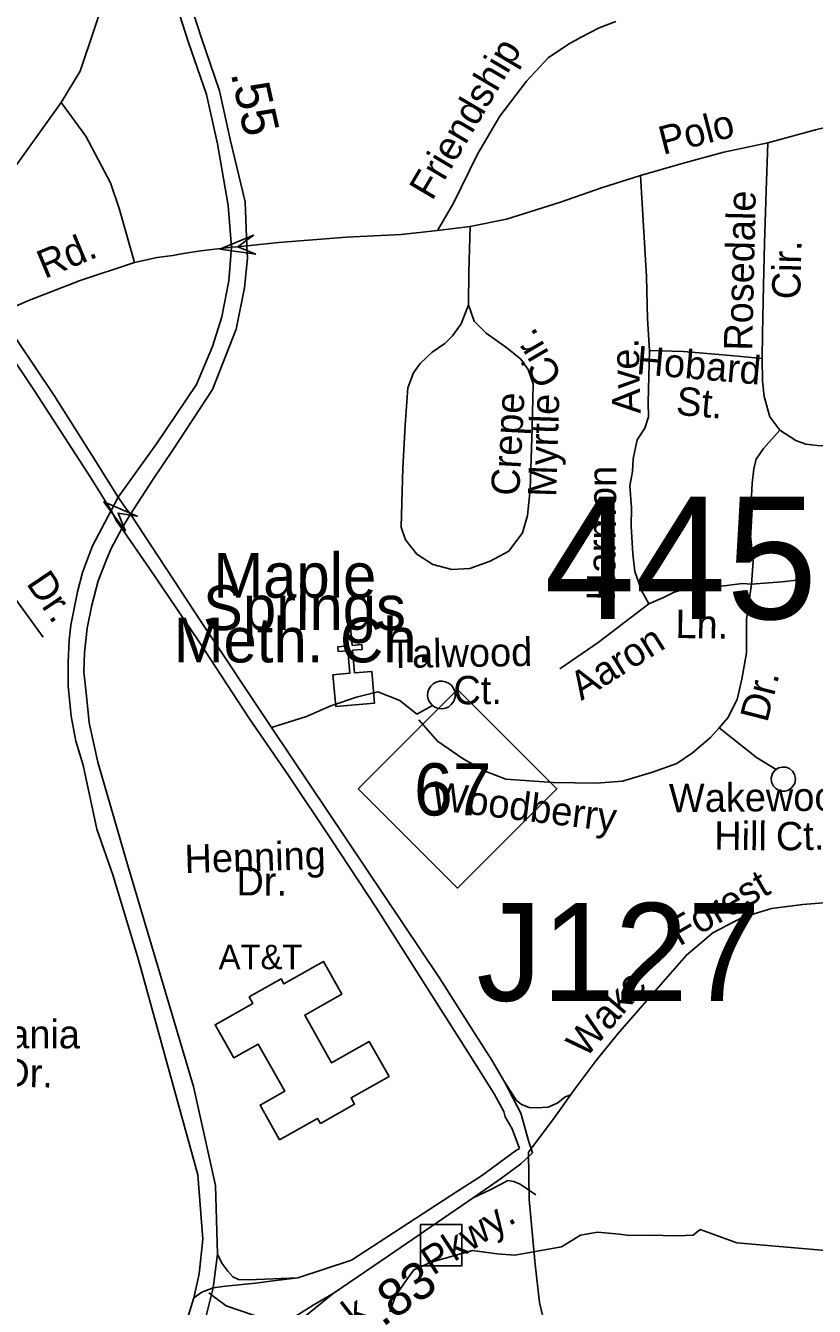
# Model space of a CAD drawing. Extents: x 1547597 to 1699558, y 810033 to 920809.
# Drawn here: x 1618137 to 1620780, y 867878 to 872171 of the extents above; entities that cross this region are included whole.
import ezdxf

# ---------------------------------------------------------------- set-up
doc = ezdxf.new("R2010")
doc.units = 0
for name, color, linetype in [('Exist Cultural Church CELL', 7, 'Continuous'), ('Exist Cultural Church Label', 7, 'Continuous'), ('Exist Cultural Manufacturing Building Label', 7, 'Continuous'), ('Exist Cultural Warehouse Building Footprint', 7, 'Continuous'), ('Exist Hydrographic Creek Single Shore', 7, 'Continuous'), ('Exist Road Non-System Structure Non-Sys Other CELL', 7, 'Continuous'), ('Exist Road Non-System Structure Non-Sys Other Number Label', 7, 'Continuous'), ('Exist Road Non-System Type 51', 7, 'Continuous'), ('Exist Road Non-System Type 51 Label', 7, 'Continuous'), ('Exist Road Primary Interstate Ramp 1 Lane Attributed', 7, 'Continuous'), ('Exist Road Primary NC Service Mileage Hundredths English Label', 7, 'Continuous'), ('Exist Road Primary NC Shield CELL', 7, 'Continuous'), ('Exist Road Primary NC Shield Number Label', 7, 'Continuous'), ('Exist Road Primary NC UnDivided 4 Lane Attributed', 7, 'Continuous'), ('Exist Road Primary US Structure Non-Sys NCDOT Attributed CELL', 7, 'Continuous'), ('Exist Road Secondary Mileage Hundredths English Label', 7, 'Continuous'), ('Exist Road Secondary Structure Standard Bridge Attributed CELL', 7, 'Continuous'), ('Exist Road Secondary Structure Standard Bridge Number Label', 7, 'Continuous'), ('Exist Road Secondary Type 51 Divided Attributed', 7, 'Continuous')]:
    doc.layers.add(name, color=color, linetype=linetype)

msp = doc.modelspace()

# ---------------------------------------------------------------- linework, layer by layer
at = {"layer": 'Exist Cultural Church CELL'}
msp.add_lwpolyline([(1619166.9, 869994.9), (1619223.6, 870000.1), (1619216.8, 870075.9), (1619184.9, 870073.1), (1619183.5, 870089), (1619215.4, 870091.8), (1619210, 870151.7), (1619225.9, 870153.2), (1619231.3, 870093.3), (1619263.2, 870096.1), (1619264.6, 870080.2), (1619232.7, 870077.4), (1619239.6, 870001.5), (1619297, 870006.6), (1619306.5, 869900.5), (1619176.4, 869888.9)], close=True, dxfattribs=at)
at = {"layer": 'Exist Cultural Warehouse Building Footprint'}
msp.add_lwpolyline([(1619124.7, 868491.2), (1619239.6, 868556.1), (1619227.6, 868577.3), (1619354.7, 868649), (1619288.8, 868765.8), (1619162.4, 868694.5), (1619072.2, 868854.3), (1619197, 868924.8), (1619135.2, 869034.2), (1619002.5, 868959.3), (1618993.2, 868975.6), (1618886.7, 868915.4), (1618898.8, 868893.9), (1618772, 868822.4), (1618834.6, 868711.5), (1618916, 868757.5), (1619005.4, 868599.3), (1618923, 868552.8), (1618988.3, 868437), (1619114.9, 868508.5)], close=True, dxfattribs=at)
at = {"layer": 'Exist Hydrographic Creek Single Shore'}
msp.add_lwpolyline([(1619357.4, 867860.2), (1619376.5, 867913.4), (1619414.1, 867967.9), (1619437.5, 868000.5), (1619496.3, 868026), (1619634.5, 868065), (1619717.4, 868054.4), (1619776.2, 868049.4), (1619932.1, 868077.8), (1619996.6, 868116.7), (1620052.6, 868126.7), (1620126.3, 868120.3), (1620159.6, 868115.3), (1620224, 868116.7), (1620321.8, 868114.6), (1620373.6, 868116.7), (1620397, 868135.9), (1620519.7, 868091.2), (1620868.7, 868061.1)], dxfattribs=at)
at = {"layer": 'Exist Road Non-System Structure Non-Sys Other CELL'}
msp.add_lwpolyline([(1619460.1, 868153), (1619599, 868153), (1619599, 868013.9), (1619460.1, 868013.9)], close=True, dxfattribs=at)
at = {"layer": 'Exist Road Non-System Type 51'}
for p, q in [((1619626.7, 871497.6), (1619516.6, 871483.8)), ((1620574.9, 870376), (1620565.8, 870462.2)), ((1620569.1, 870298.5), (1620574.9, 870376)), ((1619448.1, 869863.5), (1619500, 869892.5))]:
    msp.add_line(p, q, dxfattribs=at)
for points in [[(1618384.8, 872275.1), (1618387.9, 872223), (1618369.5, 872164.8), (1618320.5, 872017.7), (1618256.2, 871913.5)], [(1620115.1, 872184.8), (1620059.1, 872163.5), (1619998.8, 872132.1), (1619956.5, 872108.6), (1619887.9, 872063.3), (1619815.1, 871984.4), (1619725.9, 871867.3), (1619650.6, 871740.2), (1619570.8, 871575.3), (1619516.6, 871483.8)], [(1618256.2, 871913.5), (1618078.6, 871665.3), (1618011.2, 871558.1), (1617980.6, 871487.6), (1617956.1, 871444.7), (1617928.6, 871426.3), (1617884.9, 871398.7)], [(1618256.2, 871913.5), (1618338.9, 871800.1), (1618421.6, 871643.9), (1618452.2, 871555), (1618502.1, 871377.1)], [(1621053.9, 871886.1), (1620958.3, 871864.2), (1620783.2, 871821.7), (1620623.6, 871778.1)], [(1621053.9, 871886.1), (1621048.6, 871738.5), (1621047.7, 871556.3), (1621029.4, 871352.5), (1621017.3, 871164.9), (1621005.3, 870985), (1620990.6, 870911.3), (1620971.8, 870855.4), (1620937.6, 870813.9), (1620895.1, 870784.3), (1620865.8, 870768.5), (1620824.7, 870762.5), (1620789.1, 870763.5), (1620751.3, 870767.8), (1620717.2, 870780.3), (1620663.6, 870814.8)], [(1620623.6, 871778.1), (1620476.8, 871746.3), (1620337, 871709.1), (1620197.2, 871668.4)], [(1620604.3, 871055.6), (1620605.4, 871139.4), (1620609, 871299.4), (1620612.7, 871441.3), (1620618.7, 871617.2), (1620623.6, 871778.1)], [(1620197.2, 871668.4), (1620066.3, 871627.6), (1619928.9, 871579.3), (1619747.9, 871522.2), (1619626.7, 871497.6)], [(1620197.2, 871668.4), (1620206.1, 871517.9), (1620217.6, 871329.8), (1620220.2, 871187.9), (1620226.8, 871081.9)], [(1619626.7, 871497.6), (1619622.2, 871346.7), (1619621, 871234.7)], [(1619516.6, 871483.8), (1619395.4, 871470.5), (1619212.2, 871461.5), (1618985.9, 871443.4), (1618878.8, 871433.1)], [(1618827.2, 871428.1), (1618820.7, 871427.5), (1618723.4, 871416.2), (1618666.8, 871407.1), (1618630.6, 871400.4), (1618578.6, 871393.6), (1618502.1, 871377.1)], [(1618878.8, 871433.1), (1618848.6, 871429.4), (1618827.2, 871428.1)], [(1618502.1, 871377.1), (1618320.6, 871316.6), (1618150.9, 871250.9), (1618017.4, 871193.4)], [(1619621, 871234.7), (1619640.3, 871180.4), (1619679.9, 871140), (1619749.3, 871091.4), (1619796.8, 871052.8), (1619820.5, 871018.5), (1619837.9, 870970.3), (1619834.3, 870822.5), (1619827.9, 870616.5), (1619818.9, 870528.6), (1619802.4, 870470.9), (1619755.7, 870409.4), (1619693.4, 870376.1), (1619625.2, 870350.9), (1619565.1, 870347.7), (1619501.4, 870364.4), (1619447.9, 870398.9), (1619410.5, 870447.3), (1619394.9, 870489.6), (1619397.8, 870571.4), (1619401.1, 870687.4), (1619408.7, 870831.3), (1619418, 870957), (1619436.6, 871006.9), (1619458.9, 871038.6), (1619499.3, 871076.2), (1619541.5, 871105.6), (1619567.8, 871131.3), (1619596.3, 871170.9), (1619621, 871234.7)], [(1620226.8, 871081.9), (1620222.9, 870907.9), (1620224.5, 870860), (1620212.1, 870822), (1620185.5, 870782.3), (1620173, 870718.6), (1620170.3, 870676.6), (1620162, 870628.7), (1620167.1, 870554.8), (1620166.4, 870492.8), (1620171.8, 870400.5), (1620177.9, 870341.4), (1620200.3, 870278.1), (1620224.8, 870233.3)], [(1620604.3, 871055.6), (1620498.6, 871064.7), (1620340.8, 871078.6), (1620226.8, 871081.9)], [(1617614.9, 871032), (1617611.5, 870972.9), (1617616.8, 870932.6), (1617651.7, 870878.8), (1617925.6, 870492), (1618196.7, 870121.3)], [(1620663.6, 870814.8), (1620630.1, 870859.4), (1620610.9, 870927.6), (1620605.5, 870979.5), (1620604.3, 871055.6)], [(1620565.8, 870462.2), (1620566.9, 870554.1), (1620571.8, 870636), (1620576.4, 870685.9), (1620584.6, 870717.8), (1620609, 870753.5), (1620663.6, 870814.8)], [(1620569.1, 870298.5), (1620538.5, 870300.6), (1620450.9, 870290.4), (1620408, 870284.5), (1620353.1, 870284.3), (1620310.3, 870272), (1620274.7, 870254.6), (1620224.8, 870233.3)], [(1620461.1, 869817.8), (1620489.9, 869850.7), (1620520.5, 869912.3), (1620536.5, 869980.9), (1620552.8, 870068.6), (1620552.8, 870180.7), (1620569.1, 870298.5)], [(1620569.1, 870298.5), (1620671, 870306.7), (1620760.6, 870316.9)], [(1620224.8, 870233.3), (1620055.6, 870102.8), (1619927.2, 870015.5)], [(1619500, 869892.5), (1619493.4, 869899.5), (1619488.3, 869907.8), (1619484.9, 869916.4), (1619483.7, 869926.1), (1619484.5, 869936.5), (1619487.7, 869946.6), (1619494.6, 869957.3), (1619502.1, 869964.7), (1619512.2, 869970.5), (1619523.7, 869973.5), (1619532.5, 869973.9), (1619544.1, 869971.9), (1619554.4, 869967.1), (1619563.7, 869960.1), (1619571.2, 869948.9), (1619576.2, 869936.2), (1619576.3, 869920.4), (1619572.4, 869907.1), (1619563.3, 869895.2), (1619554.6, 869888), (1619543.9, 869882.8), (1619532.6, 869880.9), (1619519.1, 869882.3), (1619507.7, 869886.8), (1619500, 869892.5)], [(1618961.3, 869818.8), (1619078.2, 869855.7), (1619159.7, 869891.1), (1619245.4, 869920.2), (1619317, 869937.9), (1619391.4, 869908.8), (1619448.1, 869863.5)], [(1619454.5, 869844.3), (1619517.7, 869772.9), (1619603.3, 869713.8), (1619676.4, 869672), (1619746.1, 869645.1), (1619904.8, 869634.3), (1620049.5, 869632.2), (1620137.1, 869638.3), (1620237, 869668.9), (1620318.5, 869697.5), (1620371.5, 869733.3), (1620432.2, 869784.5), (1620461.1, 869817.8)], [(1620461.1, 869817.8), (1620585.5, 869718.2), (1620651.1, 869677.4)], [(1620651.1, 869677.4), (1620659.5, 869682.9), (1620672.5, 869685.8), (1620684.1, 869685), (1620695.8, 869680.7), (1620706.1, 869672.1), (1620713.2, 869661.2), (1620716.6, 869647.3), (1620713.8, 869630.3), (1620703.3, 869616.5), (1620693.4, 869608.7), (1620680.3, 869605.2), (1620668.9, 869605.4), (1620659.7, 869608), (1620650, 869613.6), (1620643.2, 869621.4), (1620636.1, 869635.1), (1620635, 869649.3), (1620639.3, 869663.7), (1620645, 869672), (1620651.1, 869677.4)], [(1621407.2, 869375.2), (1621346, 869337.8), (1621250.9, 869297), (1621162.6, 869263), (1621060.8, 869242.6), (1620863.8, 869235.8), (1620741.5, 869225.6), (1620636.2, 869212.1), (1620537.7, 869181.5), (1620439.2, 869130.5), (1620350.9, 869055.7), (1620242.2, 868930), (1620119.9, 868790.6), (1620048.6, 868702.3), (1619978.7, 868608.5), (1619903.9, 868503.1), (1619822.4, 868395.4)], [(1619822.4, 868395.4), (1619824.2, 868236.4), (1619844.1, 868018.8), (1619858.6, 867891.7), (1619883.1, 867787.5), (1619919.9, 867689.4), (1619983.4, 867588.3), (1620039.2, 867493)]]:
    msp.add_lwpolyline(points, dxfattribs=at)
at = {"layer": 'Exist Road Primary Interstate Ramp 1 Lane Attributed'}
for points in [[(1619963.8, 868587.5), (1619944.8, 868581.1), (1619920, 868560.1), (1619888.4, 868545.8), (1619848.8, 868543.3), (1619824.6, 868544.6), (1619798, 868554.5), (1619780.6, 868569.4), (1619771.5, 868584.4), (1619741.5, 868630.5)], [(1619636.2, 868242), (1619694.1, 868269), (1619725.8, 868285.5), (1619752.5, 868300.2), (1619773.3, 868296.8), (1619793.6, 868287.9), (1619846.6, 868252.6)], [(1619048.8, 867974.4), (1618883.2, 867966.8), (1618850.6, 867968.6), (1618831.5, 867977.7), (1618814.3, 867995.8), (1618795.2, 868023.1), (1618780.3, 868052.9)], [(1618750.8, 867924.1), (1618769.8, 867909.6), (1618808.7, 867880.6), (1618936.8, 867836.9), (1618964.9, 867831.5), (1618989.4, 867829.7), (1619019.3, 867834.2), (1619049.3, 867849.6), (1619079.2, 867868.7), (1619100.1, 867882.3), (1619167.2, 867921.7)]]:
    msp.add_lwpolyline(points, dxfattribs=at)
at = {"layer": 'Exist Road Primary NC Shield CELL'}
msp.add_lwpolyline([(1619251.1, 869613.3), (1619584.1, 869946.3), (1619917.1, 869613.3), (1619584.1, 869280.3)], close=True, dxfattribs=at)
at = {"layer": 'Exist Road Primary NC UnDivided 4 Lane Attributed'}
for points in [[(1616710, 873357.7), (1616724.9, 873293.2), (1616775.2, 873207.5), (1616855.2, 873061.5), (1616934.6, 872927.6), (1616999.1, 872819.9), (1617089.8, 872662.6), (1617150.7, 872564.8), (1617245, 872401.1), (1617336.4, 872250.8), (1617428, 872083), (1617572.4, 871866.1), (1617643.2, 871743.5), (1617671.6, 871703.1), (1617811.2, 871484.1), (1617879.2, 871383.5), (1618005.3, 871187.9), (1618166.9, 870947), (1618267.5, 870791.8), (1618355.4, 870655), (1618424.1, 870545.2)], [(1618447.5, 870590.5), (1618361.1, 870727.3), (1618232.8, 870931.4), (1618047.9, 871205.6), (1617979.8, 871309.8), (1617910.4, 871414.7), (1617792, 871591.1), (1617704.9, 871729.3), (1617593.6, 871908.6), (1617459.8, 872119), (1617371.8, 872276.4), (1617242.2, 872496.7), (1617154.3, 872642.7), (1617062.2, 872795.1), (1616935.3, 873016.9), (1616816.3, 873227.3), (1616748.2, 873343.5), (1616710, 873357.7)], [(1618488.6, 870533.9), (1618468.8, 870559.4), (1618447.5, 870590.5)], [(1618424.1, 870545.2), (1618443.3, 870508.3), (1618459.6, 870485.7)], [(1619741.5, 868630.5), (1619699.7, 868703.5), (1619645.1, 868787.1), (1619524.6, 868977.7), (1618961.3, 869818.8), (1618727.4, 870168.9), (1618488.6, 870533.9)], [(1618459.6, 870485.7), (1618552.4, 870351), (1618643.8, 870215.7), (1618716.1, 870109.4), (1618886.9, 869847.9), (1619018, 869658), (1619162.5, 869441.9), (1619312.8, 869213), (1619626, 868720.5), (1619706.8, 868590.1), (1619739.3, 868531.3), (1619744.3, 868513.6), (1619767.7, 868473.2), (1619791.8, 868407.3)], [(1619636.2, 868242), (1619731.7, 868307.6), (1619796.7, 868355.5), (1619835.7, 868393.1), (1619823, 868429.9), (1619796, 868526.3), (1619741.5, 868630.5)], [(1619791.8, 868407.3), (1619778.3, 868399.5), (1619664.7, 868316.2), (1619583.8, 868264.3), (1619228.9, 868033.5), (1619048.8, 867974.4)], [(1619167.2, 867921.7), (1619353.3, 868047.9), (1619636.2, 868242)], [(1619048.8, 867974.4), (1618966.2, 867963.7), (1618907.4, 867956.6), (1618806.8, 867946), (1618765.7, 867940.3)], [(1618765.7, 867940.3), (1618727.4, 867926.1), (1618701.2, 867907)], [(1618365.3, 867291.9), (1618733.8, 867587.4), (1618904.6, 867717.8), (1619072.5, 867843.9), (1619167.2, 867921.7)], [(1618701.2, 867907), (1618670, 867805.6)]]:
    msp.add_lwpolyline(points, dxfattribs=at)
at = {"layer": 'Exist Road Primary US Structure Non-Sys NCDOT Attributed CELL'}
msp.add_lwpolyline([(1618909, 871405.4), (1618788.2, 871421.7), (1618901, 871468), (1618848.6, 871429.4)], close=True, dxfattribs=at)
at = {"layer": 'Exist Road Secondary Structure Standard Bridge Attributed CELL'}
msp.add_lwpolyline([(1618472.4, 870477), (1618399.1, 870574.4), (1618511.3, 870526.7), (1618447.1, 870536.8)], close=True, dxfattribs=at)
at = {"layer": 'Exist Road Secondary Type 51 Divided Attributed'}
for points in [[(1618620.3, 873294.5), (1618592, 873113.3), (1618579.7, 872946.5), (1618574.7, 872759.2), (1618577.8, 872593.8), (1618590, 872443.6), (1618614.5, 872327.2), (1618682.1, 872117.5), (1618743.2, 871939.8), (1618779.7, 871774.2), (1618815.4, 871568.5), (1618827.2, 871428.1)], [(1618878.8, 871433.1), (1618873.1, 871580.3), (1618823.7, 871784.3), (1618786.6, 871952.1), (1618725, 872131.6), (1618676.4, 872284.7), (1618652.3, 872425.1), (1618640.1, 872566.8), (1618628, 872755.6), (1618640.1, 872944.5), (1618648, 873114), (1618678.8, 873286.3)], [(1618827.2, 871428.1), (1618818.1, 871315.4), (1618794.7, 871194.4), (1618763.1, 871095), (1618709.5, 870967.5), (1618575.3, 870768.7), (1618447.5, 870590.5)], [(1618488.6, 870533.9), (1618561.9, 870647.8), (1618631.7, 870749.9), (1618763.2, 870951.4), (1618842.5, 871153.9), (1618870.5, 871292.1), (1618880.4, 871391.4), (1618878.8, 871433.1)], [(1618447.5, 870590.5), (1618424.1, 870545.2)], [(1618424.1, 870545.2), (1618361.1, 870427.6), (1618327.8, 870337.6), (1618311.2, 870273.4), (1618289.1, 870160.9), (1618283.8, 870111.5), (1618279.6, 870037.1), (1618280.3, 869957), (1618289.5, 869856.4), (1618305.1, 869772.8), (1618330.6, 869692), (1618376.5, 869478.2), (1618429.1, 869324.2), (1618515.5, 869039.7), (1618714.2, 868318.8), (1618731.3, 868103.9), (1618718.9, 867987.1), (1618701.2, 867907)], [(1618459.6, 870485.7), (1618488.6, 870533.9)], [(1618765.7, 867940.3), (1618780.3, 868052.9), (1618773.1, 868283.7), (1618700.3, 868614.9), (1618476.6, 869366.7), (1618379.5, 869701.9), (1618350.4, 869834.4), (1618342.7, 869913.1), (1618332.7, 870004.5), (1618334.9, 870068.3), (1618344.1, 870151.9), (1618359.7, 870228.4), (1618380.9, 870309.9), (1618409.1, 870383.3), (1618424.1, 870418.3), (1618459.6, 870485.7)], [(1618365.3, 867291.9), (1618529.6, 867475.5), (1618623.3, 867581.7), (1618667.9, 867661.8), (1618703.3, 867731.9), (1618738.8, 867833.3), (1618765.7, 867940.3)]]:
    msp.add_lwpolyline(points, dxfattribs=at)

# ---------------------------------------------------------------- texts
at = {"layer": 'Exist Cultural Church Label'}
for s, p in [('Maple', (1618766, 870253.3)), ('Springs', (1618731.5, 870144.9)), ('Meth. Ch.', (1618633.2, 870036.6))]:
    msp.add_text(s, height=150, dxfattribs=at).set_placement(p)
at = {"layer": 'Exist Cultural Manufacturing Building Label'}
msp.add_text('AT&T', height=82.02, dxfattribs=at).set_placement((1618784.1, 869008.4))
at = {"layer": 'Exist Road Non-System Structure Non-Sys Other Number Label'}
msp.add_text('J127', height=328.08, dxfattribs=at).set_placement((1619647.9, 868902.3))
at = {"layer": 'Exist Road Non-System Type 51 Label'}
for s, rotation, p in [('Friendship', 59.3908, (1619499.2, 871580.8)), ('Polo', 14.4537, (1620272.4, 871737.2)), ('Rosedale', 88.694, (1620571.3, 871080.5)), ('Rd.', 22.5953, (1618201.1, 871321.3)), ('Cir.', 88.513, (1620731.9, 871252.5)), ('Cir.', 120.4051, (1619939.1, 870994.1)), ('Ave.', 91.6542, (1620198, 870870.7)), ('Hobard', 354.998, (1620181.3, 871003.7)), ('Crepe', 87.0067, (1619790.7, 870593.4)), ('Myrtle', 88.2238, (1619914.6, 870590.1)), ('St.', 354.998, (1620313.9, 870866.9)), ('Harmon', 89.3908, (1620111.9, 870243.1)), ('Dr.', 304.1175, (1618137.6, 870301.3)), ('Ln.', 359.3608, (1620313.9, 870118.3)), ('Talwood', 0.8749, (1619355, 870017.5)), ('Aaron', 32.0258, (1619999, 869907)), ('Ct.', 0.3328, (1619570.7, 869896)), ('Dr.', 75.7872, (1620621.7, 869832.4)), ('Woodberry', 353.006, (1619494.2, 869544.2)), ('Wakewood', 0.5589, (1620293, 869534.3)), ('Hill', 359.3962, (1620443.7, 869408.7)), ('Ct.', 1.0575, (1620651.6, 869406)), ('Henning', 1.7039, (1618671, 869330.2)), ('Dr.', 359.9641, (1618843.6, 869255.4)), ('Forest', 30.0904, (1620327.1, 869083.8)), ('Wake', 49.4713, (1620013, 868707.1)), ('Prytania', 359.9097, (1617853.2, 868743.7)), ('Dr.', 358.6627, (1618058.4, 868615.4)), ('Pkwy.', 33.0262, (1619502.4, 867980.1)), ('Creek', 37.8892, (1619027.3, 867636.5))]:
    msp.add_text(s, height=95, rotation=rotation, dxfattribs=at).set_placement(p)
at = {"layer": 'Exist Road Primary NC Service Mileage Hundredths English Label'}
msp.add_text('.83', height=125, rotation=34.1377, dxfattribs=at).set_placement((1619332.5, 867807.3))
at = {"layer": 'Exist Road Primary NC Shield Number Label'}
msp.add_text('67', height=175, dxfattribs=at).set_placement((1619438.2, 869523.6))
at = {"layer": 'Exist Road Secondary Mileage Hundredths English Label'}
msp.add_text('.55', height=120, rotation=282.4529, dxfattribs=at).set_placement((1618824.1, 872010.6))
at = {"layer": 'Exist Road Secondary Structure Standard Bridge Number Label'}
msp.add_text('445', height=410.1, dxfattribs=at).set_placement((1619874.4, 870181.9))

doc.saveas('drawing.dxf')
